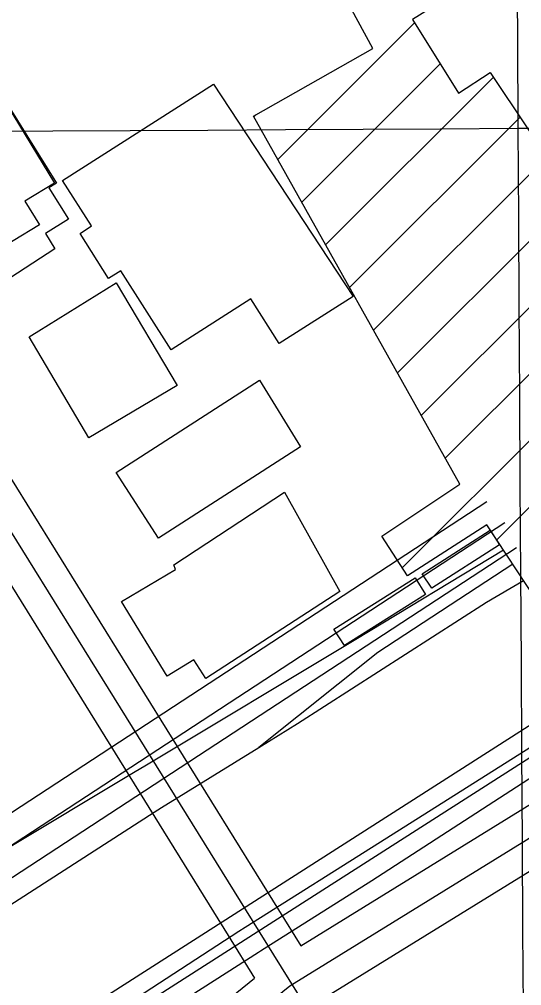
# Model space of a CAD drawing. Extents: x 3477039 to 3515015, y 546746 to 572297.
# Drawn here: x 3486210 to 3486477, y 563803 to 564317 of the extents above; entities that cross this region are included whole.
import ezdxf

# ---------------------------------------------------------------- set-up
doc = ezdxf.new("R2010")
doc.units = 0
for name, color, linetype in [('V-BLDG-OTLN', 7, 'Continuous'), ('V-GRID-MAJR', 7, 'Continuous'), ('V-RAIL-TRAK', 7, 'Continuous'), ('V-ROAD-CNTR', 7, 'Continuous')]:
    doc.layers.add(name, color=color, linetype=linetype)

msp = doc.modelspace()

# ---------------------------------------------------------------- linework, layer by layer
at = {"layer": 'V-BLDG-OTLN'}
for p, q in [((3486463.46, 564040.23), (3487287.78, 564864.56)), ((3486413.22, 564025.35), (3487187.94, 564800.07)), ((3486436.06, 564083.55), (3487091.01, 564738.5)), ((3486423.36, 564106.21), (3487050.21, 564733.05)), ((3486347.18, 564242.16), (3486419.77, 564314.74)), ((3486359.88, 564219.5), (3486433.38, 564293)), ((3486372.58, 564196.84), (3486461.64, 564285.9)), ((3486334.48, 564264.81), (3486335.75, 564266.09)), ((3486385.27, 564174.18), (3486475.78, 564264.69)), ((3486410.67, 564128.87), (3486532.66, 564250.86)), ((3486397.97, 564151.52), (3486489.93, 564243.48))]:
    msp.add_line(p, q, dxfattribs=at)
msp.add_lwpolyline([(3486484.56, 564008.15), (3486458.23, 564048.18), (3486416.01, 564021), (3486402.48, 564042.11), (3486443.82, 564069.71), (3486334.25, 564265.23), (3486397.65, 564301.21), (3486378.63, 564336.2), (3486440.43, 564374.88), (3486460.55, 564342.72), (3486418.66, 564316.51), (3486443.11, 564277.45), (3486459.95, 564288.43), (3486499.82, 564228.65)], dxfattribs=at)
for points in [[(3486192.52, 564190.46), (3486144.05, 564270.1), (3486187.8, 564296.74), (3486228.6, 564229.7), (3486212.91, 564220.15), (3486220.58, 564207.55)], [(3486201.32, 564176.9), (3486153.93, 564252.84), (3486197.97, 564280.33), (3486229.62, 564229.61), (3486225.65, 564227.13), (3486235.98, 564210.53), (3486223.79, 564202.88), (3486228.79, 564194.77)], [(3486387.27, 564169.45), (3486347.94, 564144.52), (3486332.88, 564168.25), (3486290.57, 564141.19), (3486263.89, 564183.12), (3486257.37, 564178.93), (3486242.17, 564202.93), (3486248.29, 564206.92), (3486232.92, 564230.97), (3486313.1, 564282.29)], [(3486261.38, 564176.77), (3486293.72, 564122.2), (3486246.81, 564094.41), (3486215.1, 564147.92)], [(3486359.29, 564089.61), (3486283.91, 564041.04), (3486261.44, 564075.92), (3486337.53, 564124.97)], [(3486380.17, 564012.8), (3486308.94, 563966.54), (3486302.53, 563976.4), (3486288.47, 563967.77), (3486264.26, 564007.49), (3486292.83, 564024.47), (3486292.01, 564026.92), (3486350.76, 564065.57)], [(3486423.73, 564022.07), (3486459.93, 564045.3), (3486464.88, 564037.6), (3486429.01, 564014.58)], [(3486376.97, 563992.77), (3486420.04, 564020), (3486425.58, 564011.23), (3486382.52, 563984)]]:
    msp.add_lwpolyline(points, close=True, dxfattribs=at)
at = {"layer": 'V-GRID-MAJR'}
for points in [[(3486543.57, 552138.78), (3486509.2, 558197.81), (3486474.82, 564258.78), (3486440.44, 570319.76), (3486440.43, 570321.68)], [(3481202.02, 564229.25), (3486474.82, 564258.78), (3491747.62, 564289.07), (3497020.42, 564320.13), (3502293.21, 564351.96), (3507565.99, 564384.55), (3512838.77, 564417.92)]]:
    msp.add_spline(points, degree=3, dxfattribs=at)
at = {"layer": 'V-RAIL-TRAK'}
for points in [[(3488502.37, 565206.7), (3488477.71, 565190.4), (3488384.41, 565131.73), (3488210.8, 565021.85), (3488152.06, 564982.93), (3487983.99, 564875.1), (3487803.27, 564759.46), (3487593.03, 564624.82), (3487422.35, 564516.08), (3487255.82, 564410.23), (3487100.49, 564310.69), (3487023.1, 564259.45), (3487014.72, 564254), (3486900.85, 564181.2), (3486714.84, 564063.85), (3486554.2, 563960.86), (3486397.09, 563858.99), (3486338.05, 563821.78), (3486336.85, 563821.03), (3486189.21, 563726.67)], [(3487853.74, 564808.57), (3487715.55, 564720.55), (3487603.32, 564647.45), (3487429.12, 564537), (3487277.34, 564440.34), (3487124.35, 564340.19), (3487013.35, 564271.18), (3487009.87, 564268.94), (3486903.49, 564200.4), (3486742.27, 564098), (3486556.81, 563977.72), (3486405.04, 563881.65), (3486329.78, 563834.25), (3486326.5, 563832.18), (3486207.19, 563754.48), (3486056.02, 563659.58), (3485890.65, 563552.54), (3485744.17, 563458.17), (3485574.1, 563350.6), (3485502.62, 563303.39), (3485458.31, 563279.4)], [(3485991.27, 563739.58), (3486092.87, 563805.77), (3486200.94, 563874.81), (3486271.5, 563917.2), (3486276.5, 563920.21), (3486388.66, 563987.45), (3486467.02, 564034.8)], [(3486472.02, 564027.21), (3486400.29, 563980.27), (3486337.05, 563929.93)], [(3485626.06, 563437.99), (3485721.46, 563525.35), (3485777.69, 563570.99), (3485884.03, 563642.39), (3486015.71, 563724.63), (3486169.85, 563823.6), (3486281.48, 563895.54), (3486285.41, 563897.97), (3486337.05, 563929.93), (3486357.65, 563942.69), (3486458.05, 564007.13), (3486477.68, 564018.6)]]:
    msp.add_lwpolyline(points, dxfattribs=at)
at = {"layer": 'V-ROAD-CNTR'}
for points in [[(3488866.84, 565455.12), (3488142.9, 564993.43), (3486940.87, 564218.68), (3485282.77, 563157.9), (3483076.99, 561745.78), (3481219.64, 560560.78)], [(3487062.35, 564314.23), (3486933.04, 564230.88), (3485274.95, 563170.12), (3484793.32, 562861.78)], [(3486037.13, 564308.96), (3486109.5, 564198.9), (3486333.48, 563837.99), (3486443.1, 563661.69), (3486676.18, 563316.04)], [(3486060.29, 564301.04), (3486122.14, 564206.98), (3486359.47, 563824.56)], [(3486359.47, 563824.56), (3486572.01, 563955.74), (3486925.7, 564178.42), (3486948.1, 564186.89)], [(3485418.47, 563172.17), (3485492.93, 563221.89), (3485706.16, 563357.7), (3485877.11, 563466.6), (3485981.56, 563528.07), (3486052.31, 563579.1), (3486132.41, 563628.08), (3486212.74, 563689.02), (3486353.48, 563803.23), (3486579.95, 563943.01), (3486932.42, 564164.92), (3486960.74, 564175.63), (3487097.64, 563942.22), (3487268.35, 563681.94), (3487293.97, 563646.94), (3487499.82, 563333.57)], [(3486375.33, 563799.09), (3486587.88, 563930.28), (3486939.13, 564151.43), (3486954.2, 564157.12), (3487084.89, 563934.3), (3487249, 563684.11)], [(3486458.13, 564060.3), (3485801.19, 563630.42)], [(3486467.7, 564049.24), (3485711.29, 563554.27)], [(3486473.93, 564035.98), (3485661.32, 563504.24)], [(3486192.81, 564036.22), (3486320.74, 563830.07), (3486334.83, 563807.41)], [(3485410.91, 563185.16), (3485484.74, 563234.46), (3485698.1, 563370.35), (3485869.28, 563479.39), (3485973.35, 563540.65), (3486044, 563591.6), (3486123.94, 563640.49), (3486203.48, 563700.82), (3486334.83, 563807.41)]]:
    msp.add_lwpolyline(points, dxfattribs=at)

doc.saveas('drawing.dxf')
